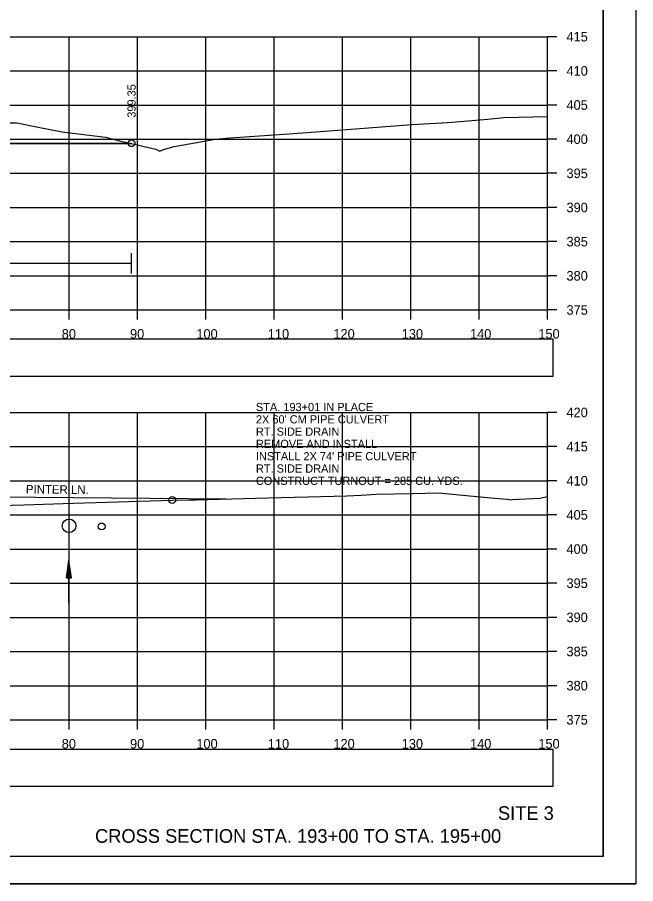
# Model space of a CAD drawing. Extents: x 1376273 to 1384221, y 378927 to 384592.
# Drawn here: x 1379829.7 to 1379920.3, y 380751.8 to 380878.7 of the extents above; entities that cross this region are included whole.
import ezdxf

# ---------------------------------------------------------------- set-up
doc = ezdxf.new("R2010")
doc.units = 0
for name, color, linetype in [('R_Axis', 7, 'Continuous'), ('R_Axis Annot', 7, 'Continuous'), ('R_Border', 7, 'Continuous'), ('R_Dimension', 7, 'Continuous'), ('R_Draft', 7, 'Continuous'), ('R_Drive', 7, 'Continuous'), ('R_Exist Surface', 7, 'Continuous'), ('R_Fin Surface', 7, 'Continuous'), ('R_Grid', 7, 'Continuous'), ('R_No Plot', 7, 'Continuous'), ('R_Water', 7, 'Continuous'), ('R_Xsect Elev', 7, 'Continuous'), ('T_Detection Zones', 7, 'Continuous')]:
    doc.layers.add(name, color=color, linetype=linetype)

msp = doc.modelspace()

# ---------------------------------------------------------------- linework, layer by layer
at = {"layer": 'R_Axis'}
for p, q in [((1379907.33, 380835.83), (1379907.33, 380875.83)), ((1379908.73, 380875.83), (1379907.33, 380875.83)), ((1379908.73, 380870.83), (1379907.33, 380870.83)), ((1379908.73, 380865.83), (1379907.33, 380865.83)), ((1379908.73, 380860.83), (1379907.33, 380860.83)), ((1379908.73, 380855.83), (1379907.33, 380855.83)), ((1379908.73, 380850.83), (1379907.33, 380850.83)), ((1379908.73, 380845.83), (1379907.33, 380845.83)), ((1379908.73, 380840.83), (1379907.33, 380840.83)), ((1379607.33, 380835.83), (1379907.33, 380835.83)), ((1379837.33, 380834.43), (1379837.33, 380835.83)), ((1379847.33, 380834.43), (1379847.33, 380835.83)), ((1379857.33, 380834.43), (1379857.33, 380835.83)), ((1379867.33, 380834.43), (1379867.33, 380835.83)), ((1379877.33, 380834.43), (1379877.33, 380835.83)), ((1379887.33, 380834.43), (1379887.33, 380835.83)), ((1379897.33, 380834.43), (1379897.33, 380835.83)), ((1379907.33, 380834.43), (1379907.33, 380835.83)), ((1379908.73, 380835.83), (1379907.33, 380835.83)), ((1379907.33, 380775.83), (1379907.33, 380820.83)), ((1379908.73, 380820.83), (1379907.33, 380820.83)), ((1379908.73, 380815.83), (1379907.33, 380815.83)), ((1379908.73, 380810.83), (1379907.33, 380810.83)), ((1379908.73, 380805.83), (1379907.33, 380805.83)), ((1379908.73, 380800.83), (1379907.33, 380800.83)), ((1379908.73, 380795.83), (1379907.33, 380795.83)), ((1379908.73, 380790.83), (1379907.33, 380790.83)), ((1379908.73, 380785.83), (1379907.33, 380785.83)), ((1379908.73, 380780.83), (1379907.33, 380780.83)), ((1379607.33, 380775.83), (1379907.33, 380775.83)), ((1379837.33, 380774.43), (1379837.33, 380775.83)), ((1379847.33, 380774.43), (1379847.33, 380775.83)), ((1379857.33, 380774.43), (1379857.33, 380775.83)), ((1379867.33, 380774.43), (1379867.33, 380775.83)), ((1379877.33, 380774.43), (1379877.33, 380775.83)), ((1379887.33, 380774.43), (1379887.33, 380775.83)), ((1379897.33, 380774.43), (1379897.33, 380775.83)), ((1379907.33, 380774.43), (1379907.33, 380775.83)), ((1379908.73, 380775.83), (1379907.33, 380775.83))]:
    msp.add_line(p, q, dxfattribs=at)
at = {"layer": 'R_Axis Annot'}
for points in [[(1379606.49, 380826.15), (1379908.19, 380826.15), (1379908.19, 380831.56), (1379606.49, 380831.56)], [(1379606.49, 380766.1), (1379908.19, 380766.1), (1379908.19, 380771.51), (1379606.49, 380771.51)]]:
    msp.add_lwpolyline(points, close=True, dxfattribs=at)
at = {"layer": 'R_Border'}
for q in [(1379915.51, 380961.29), (1379599.33, 380755.83)]:
    msp.add_line((1379915.51, 380755.83), q, dxfattribs=at)
at = {"layer": 'R_Dimension'}
for p, q in [((1379846.46, 380841.16), (1379846.46, 380844.16)), ((1379707.47, 380842.66), (1379846.46, 380842.66))]:
    msp.add_line(p, q, dxfattribs=at)
at = {"layer": 'R_Drive'}
msp.add_line((1379809.24, 380808.65), (1379860.33, 380808.17), dxfattribs=at)
at = {"layer": 'R_Exist Surface'}
for points in [[(1379829.65, 380863.2), (1379832.78, 380862.58), (1379836.33, 380861.91), (1379839.88, 380861.47), (1379842.64, 380861.14), (1379844.7, 380860.59), (1379850.01, 380859.37), (1379850.58, 380859.08), (1379851.16, 380859.34), (1379852.69, 380859.77), (1379858.73, 380860.83), (1379860.83, 380861.01), (1379869.52, 380861.6), (1379877.94, 380862.26), (1379881.16, 380862.5), (1379887.49, 380862.96), (1379892.75, 380863.29), (1379898.03, 380863.69), (1379898.62, 380863.75), (1379900.94, 380863.99), (1379907.33, 380864.14)], [(1379820.46, 380806.99), (1379830.7, 380807.32), (1379837.94, 380807.55), (1379841.27, 380807.66), (1379852.42, 380808.01), (1379855.11, 380808.06), (1379855.95, 380808.04), (1379864.6, 380808.29), (1379878, 380808.6), (1379880.09, 380808.73), (1379882.25, 380808.85), (1379887.58, 380808.98), (1379891.44, 380809.07), (1379892.91, 380808.89), (1379899.58, 380808.29), (1379901.45, 380808.11), (1379902, 380808.06), (1379902.18, 380808.07), (1379906.21, 380808.26), (1379907.33, 380808.51)]]:
    msp.add_lwpolyline(points, dxfattribs=at)
at = {"layer": 'R_Fin Surface'}
msp.add_lwpolyline([(1379707.47, 380849.36), (1379729.33, 380856.65), (1379739.33, 380859.15), (1379745.33, 380859.75), (1379757.33, 380860.95), (1379769.33, 380862.15), (1379775.33, 380862.75), (1379784.33, 380860.5), (1379785.33, 380860.25), (1379846.46, 380860.18)], dxfattribs=at)
at = {"layer": 'R_Grid'}
for p, q in [((1379607.33, 380875.83), (1379907.33, 380875.83)), ((1379837.33, 380835.83), (1379837.33, 380875.83)), ((1379847.33, 380835.83), (1379847.33, 380875.83)), ((1379857.33, 380835.83), (1379857.33, 380875.83)), ((1379867.33, 380835.83), (1379867.33, 380875.83)), ((1379877.33, 380835.83), (1379877.33, 380875.83)), ((1379887.33, 380835.83), (1379887.33, 380875.83)), ((1379897.33, 380835.83), (1379897.33, 380875.83)), ((1379907.33, 380835.83), (1379907.33, 380875.83)), ((1379607.33, 380870.83), (1379907.33, 380870.83)), ((1379607.33, 380865.83), (1379907.33, 380865.83)), ((1379607.33, 380860.83), (1379907.33, 380860.83)), ((1379607.33, 380855.83), (1379907.33, 380855.83)), ((1379607.33, 380850.83), (1379907.33, 380850.83)), ((1379607.33, 380845.83), (1379907.33, 380845.83)), ((1379607.33, 380840.83), (1379907.33, 380840.83)), ((1379607.33, 380835.83), (1379907.33, 380835.83)), ((1379607.33, 380820.83), (1379907.33, 380820.83)), ((1379837.33, 380775.83), (1379837.33, 380820.83)), ((1379847.33, 380775.83), (1379847.33, 380820.83)), ((1379857.33, 380775.83), (1379857.33, 380820.83)), ((1379867.33, 380775.83), (1379867.33, 380820.83)), ((1379877.33, 380775.83), (1379877.33, 380820.83)), ((1379887.33, 380775.83), (1379887.33, 380820.83)), ((1379897.33, 380775.83), (1379897.33, 380820.83)), ((1379907.33, 380775.83), (1379907.33, 380820.83)), ((1379607.33, 380815.83), (1379907.33, 380815.83)), ((1379607.33, 380810.83), (1379907.33, 380810.83)), ((1379607.33, 380805.83), (1379907.33, 380805.83)), ((1379607.33, 380800.83), (1379907.33, 380800.83)), ((1379607.33, 380795.83), (1379907.33, 380795.83)), ((1379607.33, 380790.83), (1379907.33, 380790.83)), ((1379607.33, 380785.83), (1379907.33, 380785.83)), ((1379607.33, 380780.83), (1379907.33, 380780.83)), ((1379607.33, 380775.83), (1379907.33, 380775.83))]:
    msp.add_line(p, q, dxfattribs=at)
at = {"layer": 'R_No Plot'}
for p, q in [((1379785.33, 380860.25), (1379846.46, 380860.18)), ((1379586.93, 380751.85), (1379920.26, 380751.85))]:
    msp.add_line(p, q, dxfattribs=at)
for points in [[(1379586.92, 380965.19), (1379920.26, 380965.19), (1379920.26, 380751.85), (1379586.92, 380751.85)], [(1379833.25, 380961.29), (1379833.25, 380951.41), (1379868.98, 380951.41), (1379868.98, 380948.49), (1379892.18, 380948.49), (1379892.18, 380924.16), (1379915.51, 380924.16), (1379915.51, 380755.83), (1379599.33, 380755.83), (1379599.33, 380961.29)]]:
    msp.add_lwpolyline(points, close=True, dxfattribs=at)
for centre in [(1379846.46, 380860.24), (1379852.42, 380808.01), (1379842.08, 380804.14)]:
    msp.add_circle(centre, 0.5, dxfattribs=at)
at = {"layer": 'R_Water'}
for p, q in [((1379836.93, 380796.64), (1379837.3, 380799.14)), ((1379837.3, 380792.89), (1379837.3, 380799.14)), ((1379837.68, 380796.64), (1379837.3, 380799.14)), ((1379836.99, 380796.64), (1379837.3, 380798.72)), ((1379837.05, 380796.64), (1379837.3, 380798.29)), ((1379837.12, 380796.64), (1379837.3, 380797.87)), ((1379837.61, 380796.64), (1379837.3, 380798.72)), ((1379837.55, 380796.64), (1379837.3, 380798.29)), ((1379837.49, 380796.64), (1379837.3, 380797.87)), ((1379836.93, 380796.64), (1379837.68, 380796.64)), ((1379837.18, 380796.64), (1379837.3, 380797.45)), ((1379837.24, 380796.64), (1379837.3, 380797.03)), ((1379837.42, 380796.64), (1379837.3, 380797.45)), ((1379837.36, 380796.64), (1379837.3, 380797.03))]:
    msp.add_line(p, q, dxfattribs=at)
msp.add_circle((1379837.33, 380804.23), 1, dxfattribs=at)
at = {"layer": 'T_Detection Zones'}
msp.add_lwpolyline([(1379792.77, 380860.24), (1379795.87, 380860.94), (1379796.41, 380860.96), (1379798.18, 380861.03), (1379798.94, 380861.11), (1379800.56, 380861.25), (1379804.33, 380861.59), (1379812.14, 380862.31), (1379815.68, 380862.54), (1379823.88, 380863.07), (1379825.42, 380863.14), (1379826.54, 380863.19), (1379828.1, 380863.21), (1379829.65, 380863.2), (1379832.78, 380862.58), (1379836.33, 380861.91), (1379839.88, 380861.47), (1379842.64, 380861.14), (1379844.7, 380860.59), (1379846.46, 380860.18)], close=True, dxfattribs=at)

# ---------------------------------------------------------------- texts
at = {"layer": 'R_Axis Annot'}
for s, height, p in [('415', 1.4, (1379910.13, 380875.13)), ('410', 1.4, (1379910.13, 380870.13)), ('405', 1.4, (1379910.13, 380865.13)), ('400', 1.4, (1379910.13, 380860.13)), ('395', 1.4, (1379910.13, 380855.13)), ('390', 1.4, (1379910.13, 380850.13)), ('385', 1.4, (1379910.13, 380845.13)), ('380', 1.4, (1379910.13, 380840.13)), ('375', 1.4, (1379910.13, 380835.13)), ('80', 1.4, (1379836.24, 380831.63)), ('90', 1.4, (1379846.24, 380831.63)), ('100', 1.4, (1379855.95, 380831.63)), ('110', 1.4, (1379866.41, 380831.63)), ('120', 1.4, (1379876.01, 380831.63)), ('130', 1.4, (1379886.01, 380831.63)), ('140', 1.4, (1379896.01, 380831.63)), ('150', 1.4, (1379906.01, 380831.63)), ('STA. 193+01 IN PLACE', 1.2, (1379864.67, 380821.02)), ('420', 1.4, (1379910.13, 380820.13)), ("2X 60' CM PIPE CULVERT", 1.2, (1379864.67, 380819.22)), ('RT. SIDE DRAIN', 1.2, (1379864.67, 380817.42)), ('REMOVE AND INSTALL', 1.2, (1379864.67, 380815.62)), ('415', 1.4, (1379910.13, 380815.13)), ("INSTALL 2X 74' PIPE CULVERT", 1.2, (1379864.67, 380813.82)), ('RT. SIDE DRAIN', 1.2, (1379864.67, 380812.02)), ('CONSTRUCT TURNOUT = 285 CU. YDS.', 1.2, (1379864.67, 380810.22)), ('410', 1.4, (1379910.13, 380810.13)), ('405', 1.4, (1379910.13, 380805.13)), ('400', 1.4, (1379910.13, 380800.13)), ('395', 1.4, (1379910.13, 380795.13)), ('390', 1.4, (1379910.13, 380790.13)), ('385', 1.4, (1379910.13, 380785.13)), ('380', 1.4, (1379910.13, 380780.13)), ('375', 1.4, (1379910.13, 380775.13)), ('80', 1.4, (1379836.24, 380771.63)), ('90', 1.4, (1379846.24, 380771.63)), ('100', 1.4, (1379855.95, 380771.63)), ('110', 1.4, (1379866.41, 380771.63)), ('120', 1.4, (1379876.01, 380771.63)), ('130', 1.4, (1379886.01, 380771.63)), ('140', 1.4, (1379896.01, 380771.63)), ('150', 1.4, (1379906.01, 380771.63))]:
    msp.add_text(s, height=height, dxfattribs=at).set_placement(p)
at = {"layer": 'R_Draft'}
for s, p in [('SITE 3', (1379900.1, 380761.18)), ('CROSS SECTION STA. 193+00 TO STA. 195+00', (1379841.12, 380757.83))]:
    msp.add_text(s, height=2, dxfattribs=at).set_placement(p)
at = {"layer": 'R_Drive'}
msp.add_text('PINTER LN.', height=1.25, rotation=359.4638, dxfattribs=at).set_placement((1379830.99, 380808.97))
at = {"layer": 'R_Xsect Elev'}
msp.add_text('399.35', height=1.2, rotation=90, dxfattribs=at).set_placement((1379847.06, 380863.97))

doc.saveas('drawing.dxf')
